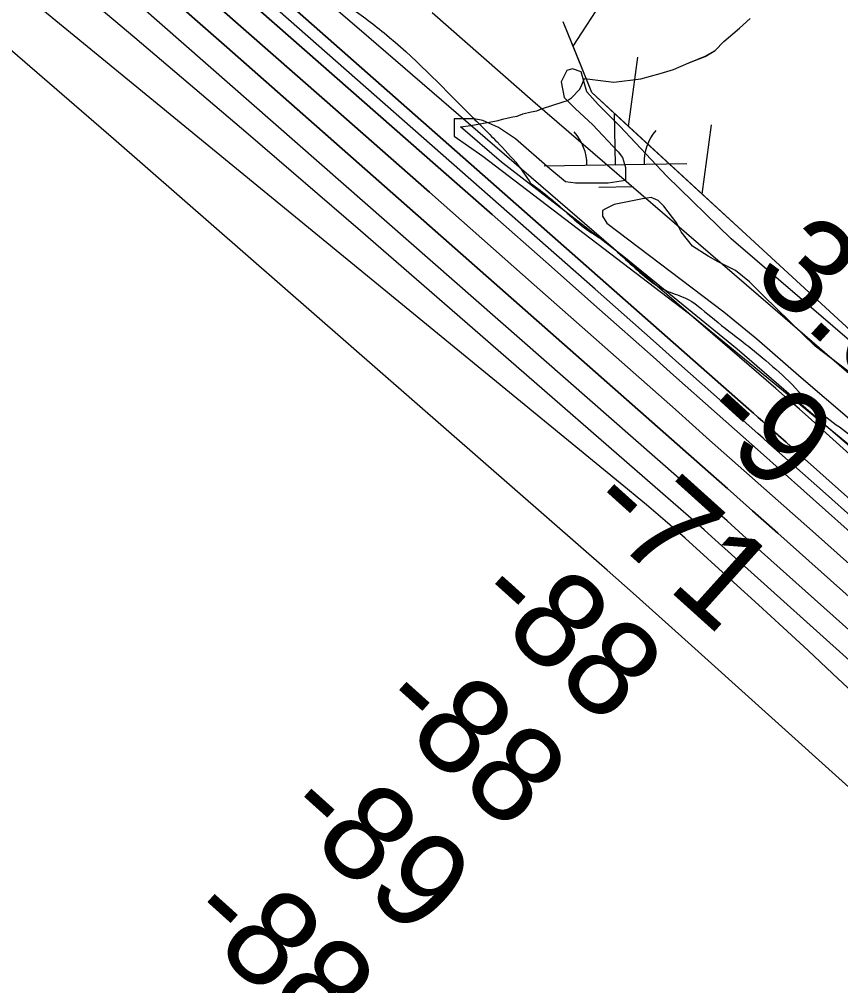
# Model space of a CAD drawing. Extents: x 3887375 to 3925618, y 296674 to 322633.
# Drawn here: x 3895092 to 3895666, y 312651 to 313327 of the extents above; entities that cross this region are included whole.
import ezdxf

# ---------------------------------------------------------------- set-up
doc = ezdxf.new("R2010")
doc.units = 0
for name, color, linetype in [('V-RIVR-EDGE', 7, 'Continuous'), ('V-RIVR-JETY', 7, 'Continuous'), ('V-RIVR-RANG', 7, 'Continuous'), ('V-RRAP-FSHR', 7, 'Continuous'), ('V-TOPO-DPTH', 7, 'Continuous'), ('V-TOPO-MAJR', 7, 'Continuous'), ('V-TOPO-MINR', 7, 'Continuous'), ('V-TOPO-SHOR', 7, 'Continuous'), ('V-TOPO-WATR', 7, 'Continuous'), ('V-WETL-SWMP', 7, 'Continuous')]:
    doc.layers.add(name, color=color, linetype=linetype)

msp = doc.modelspace()

# ---------------------------------------------------------------- linework, layer by layer
at = {"layer": 'V-RIVR-EDGE'}
for points in [[(3894279.09, 314238.38), (3894300.17, 314224.38), (3894318.47, 314210.78), (3894328.81, 314199.99), (3894339.15, 314192.4), (3894356.26, 314181.59), (3894374.58, 314173.98), (3894382.14, 314170.37), (3894386.51, 314164.78), (3894397.24, 314152.8), (3894405.19, 314145.6), (3894434.57, 314098.11), (3894440.9, 314079.36), (3894452.8, 314055.82), (3894469.08, 314031.46), (3894480.99, 314016.69), (3894492.13, 314006.3), (3894499.69, 314002.3), (3894505.66, 313998.3), (3894516.39, 313986.31), (3894533.5, 313973.92), (3894554.19, 313961.11), (3894576.07, 313946.71), (3894604.32, 313925.52), (3894627, 313911.51), (3894651.27, 313896.71), (3894673.15, 313879.52), (3894705.37, 313857.52), (3894744.36, 313828.33), (3894786.92, 313794.75), (3894815.16, 313773.55), (3894843.81, 313753.56), (3894864.49, 313737.96), (3894892.75, 313720.36), (3894906.27, 313709.96), (3894922.58, 313696.37), (3894976.66, 313648.01), (3895020.01, 313612.44), (3895065.34, 313570.88), (3895097.95, 313544.49), (3895112.67, 313532.9), (3895136.93, 313510.92), (3895150.44, 313495.74), (3895161.57, 313484.16), (3895169.53, 313478.16), (3895202.12, 313443.41), (3895238.3, 313409.84), (3895281.24, 313368.29), (3895321.02, 313337.1), (3895346.88, 313317.51), (3895405.32, 313261.97), (3895426, 313241.2), (3895440.7, 313224.82), (3895449.44, 313212.44)], [(3895449.44, 313212.44), (3895462.57, 313202.25), (3895473.3, 313193.05), (3895487.22, 313181.06), (3895500.35, 313172.26), (3895515.86, 313159.07), (3895529.38, 313147.08), (3895543.71, 313137.48), (3895557.24, 313132.27), (3895575.54, 313119.07), (3895595.83, 313103.08), (3895611.74, 313090.29), (3895630.03, 313073.9), (3895648.72, 313055.13), (3895682.53, 313029.14), (3895702.41, 313011.55), (3895716.33, 312999.16), (3895728.65, 312985.98), (3895745.75, 312969.6), (3895764.04, 312952.42), (3895791.09, 312934.02), (3895810.99, 312922.01), (3895818.55, 312917.61), (3895824.51, 312910.42), (3895839.22, 312897.63), (3895853.54, 312885.64), (3895870.26, 312876.43), (3895880.61, 312874.42), (3895890.17, 312872), (3895899.32, 312865.2), (3895915.63, 312851.21), (3895920.01, 312849.61), (3895924.79, 312848.4), (3895931.15, 312842.01), (3895937.5, 312831.63), (3895941.86, 312821.66), (3895949.01, 312813.67), (3895967.71, 312798.88), (3895996.34, 312775.29), (3896016.63, 312760.1), (3896027.78, 312754.89), (3896032.95, 312752.49), (3896038.53, 312752.47), (3896040.13, 312754.46), (3896040.14, 312757.25), (3896037.76, 312761.64), (3896020.66, 312777.22), (3896006.35, 312790.81), (3895987.65, 312804.41), (3895974.12, 312812.41), (3895957.81, 312825.2), (3895948.27, 312834.39), (3895938.33, 312843.98), (3895934.35, 312849.17), (3895933.96, 312851.57), (3895935.56, 312852.36), (3895948.31, 312849.94), (3895959.06, 312849.51), (3895971.82, 312849.48), (3895984.58, 312855.03), (3895994.55, 312855.4), (3896003.32, 312856.18), (3896026.43, 312852.93), (3896043.54, 312844.92), (3896053.09, 312837.72), (3896060.64, 312828.14), (3896073.34, 312808.58), (3896080.87, 312791.42), (3896088.81, 312779.05), (3896098.74, 312765.87), (3896109.07, 312753.49), (3896109.87, 312751.5), (3896109.46, 312746.72), (3896111.84, 312742.73), (3896115.81, 312736.34)]]:
    msp.add_spline(points, degree=3, dxfattribs=at)
at = {"layer": 'V-RIVR-JETY'}
for points in [[(3895484.81, 313290.29), (3895478.82, 313292.29), (3895474.82, 313291.29), (3895470.83, 313283.3), (3895472.83, 313272.31), (3895480.82, 313264.32), (3895492.81, 313253.33), (3895510.79, 313234.35), (3895513.78, 313230.35), (3895515.78, 313223.36), (3895515.78, 313214.37), (3895503.79, 313212.37), (3895493.8, 313212.37), (3895480.82, 313212.37), (3895473.83, 313213.37), (3895462.84, 313222.36), (3895438.86, 313243.34), (3895426.87, 313251.33), (3895415.89, 313256.32), (3895409.89, 313257.32), (3895395.91, 313257.32), (3895395.91, 313245.34), (3895415.89, 313231.35), (3895562.73, 313119.47), (3895696.59, 313009.58)], [(3895695.59, 313082.51), (3895589.7, 313173.41), (3895544.75, 313217.37), (3895511.79, 313252.33), (3895496.8, 313267.31), (3895488.81, 313276.3), (3895484.81, 313290.29)], [(3895682.61, 313072.52), (3895648.64, 313098.49), (3895612.68, 313133.45), (3895602.69, 313143.44), (3895592.7, 313151.43), (3895580.71, 313157.43), (3895573.72, 313161.42), (3895562.73, 313168.42), (3895554.74, 313178.41), (3895551.74, 313184.4), (3895545.75, 313192.39), (3895542.75, 313196.39), (3895538.76, 313200.38), (3895533.76, 313202.38), (3895527.77, 313201.38), (3895507.79, 313197.39), (3895501.8, 313194.39), (3895499.8, 313193.39), (3895499.8, 313189.39), (3895502.8, 313184.4), (3895584.71, 313122.46), (3895607.69, 313103.48), (3895638.65, 313076.51), (3895672.62, 313047.54)]]:
    msp.add_lwpolyline(points, dxfattribs=at)
at = {"layer": 'V-RRAP-FSHR'}
for p, q in [((3895479.11, 313308.22), (3895505.72, 313349.16)), ((3895517.97, 313252.08), (3895524.41, 313300.48)), ((3895569.51, 313204.71), (3895575.95, 313253.12))]:
    msp.add_line(p, q, dxfattribs=at)
for points in [[(3895930.29, 312873.16), (3895492.21, 313275.75), (3895472.22, 313325.29)], [(3895517.97, 313252.08), (3895492.21, 313275.75), (3895479.11, 313308.22), (3895472.22, 313325.29)], [(3895569.51, 313204.71), (3895517.97, 313252.08)], [(3895600.24, 313176.47), (3895569.51, 313204.71)]]:
    msp.add_lwpolyline(points, dxfattribs=at)
at = {"layer": 'V-TOPO-DPTH'}
for points in [[(3896365.02, 312374.7), (3895641.14, 313019.69), (3895637.9, 313022.57), (3895634.67, 313025.45), (3895631.43, 313028.33), (3895628.19, 313031.21), (3895622.96, 313035.85), (3895622.33, 313036.41), (3895621.08, 313037.52), (3895620.45, 313038.08), (3895615.16, 313042.8), (3895611.88, 313045.72), (3895608.6, 313048.63), (3895605.31, 313051.53), (3895602.02, 313054.44), (3895044.64, 313545.3)], [(3895044.64, 313545.3), (3895602.02, 313054.44), (3895605.31, 313051.53), (3895608.6, 313048.63), (3895611.88, 313045.72), (3895615.16, 313042.8), (3895620.45, 313038.08), (3895621.08, 313037.52), (3895622.33, 313036.41), (3895622.96, 313035.85), (3895628.19, 313031.21), (3895631.43, 313028.33), (3895634.67, 313025.45), (3895637.9, 313022.57), (3895641.14, 313019.69), (3896365.02, 312374.7)], [(3895019.99, 313543.6), (3895384.8, 313223.59), (3895422.47, 313190.49), (3895460.1, 313157.34), (3895497.68, 313124.12), (3895535.21, 313090.86), (3895549.49, 313078.19), (3895579.85, 313051.23), (3895610.21, 313024.26), (3895640.56, 312997.29), (3895670.91, 312970.31), (3895683.34, 312959.26), (3895719.9, 312926.74), (3895756.44, 312894.21), (3895792.97, 312861.67), (3895829.48, 312829.11), (3896339.81, 312373.87)], [(3895019.99, 313543.6), (3895384.8, 313223.59), (3895422.47, 313190.49), (3895460.1, 313157.34), (3895497.68, 313124.12), (3895535.21, 313090.86), (3895549.49, 313078.19), (3895579.85, 313051.23), (3895610.21, 313024.26), (3895640.56, 312997.29), (3895670.91, 312970.31), (3895683.34, 312959.26), (3895719.9, 312926.74), (3895756.44, 312894.21), (3895792.97, 312861.67), (3895829.48, 312829.11), (3896339.81, 312373.87)], [(3896837.32, 311881.95), (3896755.07, 311957.29), (3896700.46, 312007.02), (3896645.67, 312056.54), (3896590.6, 312105.75), (3896535.35, 312154.76), (3896377.65, 312293.8), (3896355.51, 312313.36), (3896333.4, 312332.95), (3896311.33, 312352.59), (3896289.29, 312372.26), (3896169.34, 312479.5), (3896087.34, 312552.79), (3896005.31, 312626.06), (3895923.25, 312699.29), (3895841.17, 312772.5), (3895622.31, 312967.62), (3895604.76, 312983.24), (3895587.2, 312998.83), (3895569.6, 313014.39), (3895551.99, 313029.92), (3895236.78, 313307.47), (3895189.92, 313348.65)], [(3895189.92, 313348.65), (3895236.78, 313307.47), (3895551.99, 313029.92), (3895569.6, 313014.39), (3895587.2, 312998.83), (3895604.76, 312983.24), (3895622.31, 312967.62), (3895841.17, 312772.5), (3895923.25, 312699.29), (3896005.31, 312626.06), (3896087.34, 312552.79), (3896169.34, 312479.5), (3896289.29, 312372.26), (3896311.33, 312352.59), (3896333.4, 312332.95), (3896355.51, 312313.36), (3896377.65, 312293.8), (3896535.35, 312154.76), (3896590.6, 312105.75), (3896645.67, 312056.54), (3896700.46, 312007.02), (3896755.07, 311957.29), (3896837.32, 311881.95)], [(3896509.12, 312201.47), (3896454.66, 312249.48), (3896376.83, 312317.89), (3896361.22, 312331.64), (3896345.64, 312345.41), (3896330.09, 312359.22), (3896314.57, 312373.06), (3896020.47, 312635.71), (3895950.23, 312698.41), (3895879.97, 312761.09), (3895809.68, 312823.73), (3895739.38, 312886.36), (3895646.6, 312968.96), (3895622.66, 312990.25), (3895598.7, 313011.53), (3895574.71, 313032.79), (3895550.72, 313054.03), (3895452.04, 313141.28), (3895378.64, 313206.07), (3895305.16, 313270.77), (3895231.56, 313335.34)], [(3895231.56, 313335.34), (3895305.16, 313270.77), (3895378.64, 313206.07), (3895452.04, 313141.28), (3895550.72, 313054.03), (3895574.71, 313032.79), (3895598.7, 313011.53), (3895622.66, 312990.25), (3895646.6, 312968.96), (3895739.38, 312886.36), (3895809.68, 312823.73), (3895879.97, 312761.09), (3895950.23, 312698.41), (3896020.47, 312635.71), (3896314.57, 312373.06), (3896330.09, 312359.22), (3896345.64, 312345.41), (3896361.22, 312331.64), (3896376.83, 312317.89), (3896454.66, 312249.48), (3896509.12, 312201.47)], [(3896911.13, 311975.5), (3896659.03, 312213.13), (3896620.32, 312249.04), (3896581.25, 312284.53), (3896541.61, 312319.4), (3896501.61, 312353.86), (3896446.92, 312400.21), (3896434.01, 312411.21), (3896421.15, 312422.26), (3896408.34, 312433.39), (3896395.58, 312444.56), (3896056.67, 312742.99), (3895991.6, 312800.2), (3895926.48, 312857.34), (3895861.27, 312914.39), (3895796, 312971.37), (3895713.19, 313043.56), (3895689.26, 313064.38), (3895665.31, 313085.16), (3895641.32, 313105.89), (3895617.3, 313126.6), (3895451.02, 313269.64), (3895380.51, 313331.5)]]:
    msp.add_lwpolyline(points, dxfattribs=at)
at = {"layer": 'V-TOPO-MAJR'}
msp.add_lwpolyline([(3896790.99, 311901.9), (3896760.73, 311929.85), (3896730.32, 311957.65), (3896699.71, 311985.22), (3896668.95, 312012.63), (3896378.43, 312269.61), (3896349.76, 312295.01), (3896321.11, 312320.45), (3896292.52, 312345.94), (3896263.95, 312371.47), (3896226.81, 312404.71), (3896179.69, 312446.87), (3896132.56, 312489.02), (3896085.41, 312531.15), (3896038.26, 312573.27), (3895598.03, 312966.3), (3895586.88, 312976.23), (3895575.71, 312986.14), (3895564.52, 312996.01), (3895553.31, 313005.87), (3894986.85, 313502.45)], dxfattribs=at)
at = {"layer": 'V-TOPO-MINR'}
for points in [[(3896352.42, 312374.28), (3895735, 312924.74), (3895715.17, 312942.4), (3895695.34, 312960.06), (3895675.5, 312977.71), (3895655.66, 312995.35), (3895623.61, 313023.82), (3895619.79, 313027.22), (3895615.96, 313030.62), (3895612.14, 313034.02), (3895608.31, 313037.42), (3895575.56, 313066.56), (3895555.34, 313084.51), (3895535.1, 313102.44), (3895514.82, 313120.33), (3895494.53, 313138.2), (3895032.33, 313544.46)], [(3896365.02, 312374.7), (3895641.14, 313019.69), (3895637.9, 313022.57), (3895634.67, 313025.45), (3895631.43, 313028.33), (3895628.19, 313031.21), (3895622.96, 313035.85), (3895622.33, 313036.41), (3895621.08, 313037.52), (3895620.45, 313038.08), (3895615.16, 313042.8), (3895611.88, 313045.72), (3895608.6, 313048.63), (3895605.31, 313051.53), (3895602.02, 313054.44), (3895044.64, 313545.3)], [(3896339.81, 312373.87), (3895829.48, 312829.11), (3895792.97, 312861.67), (3895756.44, 312894.21), (3895719.9, 312926.74), (3895683.34, 312959.26), (3895670.91, 312970.31), (3895640.56, 312997.29), (3895610.21, 313024.26), (3895579.85, 313051.23), (3895549.49, 313078.19), (3895535.21, 313090.86), (3895497.68, 313124.12), (3895460.1, 313157.34), (3895422.47, 313190.49), (3895384.8, 313223.59), (3895019.99, 313543.6)], [(3896363.28, 312215.22), (3896305.6, 312268.01), (3896296.13, 312276.7), (3896286.68, 312285.41), (3896277.26, 312294.14), (3896267.85, 312302.9), (3895660.77, 312869.65), (3895643.53, 312885.67), (3895626.24, 312901.65), (3895608.88, 312917.55), (3895591.48, 312933.39), (3895557.57, 312964.14), (3895555.62, 312965.87), (3895543.61, 312976.26), (3895537.09, 312981.86), (3895530.53, 312987.42), (3895523.94, 312992.93), (3895517.31, 312998.4), (3894948.01, 313464.64)], [(3896805.97, 311866.54), (3896332.24, 312286.93), (3896320.48, 312297.38), (3896308.73, 312307.84), (3896296.99, 312318.32), (3896285.27, 312328.81), (3896273.55, 312339.32), (3896261.84, 312349.82), (3896250.13, 312360.32), (3896238.42, 312370.83), (3895576.2, 312965.12), (3895570.81, 312969.93), (3895565.4, 312974.74), (3895559.97, 312979.52), (3895554.53, 312984.28), (3895408.87, 313111.11), (3895330.41, 313179.07), (3895251.7, 313246.74), (3895172.63, 313313.98), (3895093.31, 313380.93)], [(3896829.51, 312021.55), (3896776.13, 312069.94), (3896721.98, 312117.43), (3896666.68, 312163.57), (3896610.61, 312208.81), (3896436.36, 312345.89), (3896411.03, 312366.05), (3896385.85, 312386.4), (3896360.9, 312407.03), (3896336.1, 312427.85), (3896311.51, 312448.92), (3896287.04, 312470.13), (3896262.77, 312491.55), (3896238.61, 312513.12), (3895653.85, 313039.8), (3895645.67, 313047.11), (3895637.47, 313054.39), (3895629.22, 313061.61), (3895620.93, 313068.8), (3895329.44, 313320.08), (3895274.25, 313367.53)], [(3896837.32, 311881.95), (3896755.07, 311957.29), (3896700.46, 312007.02), (3896645.67, 312056.54), (3896590.6, 312105.75), (3896535.35, 312154.76), (3896377.65, 312293.8), (3896355.51, 312313.36), (3896333.4, 312332.95), (3896311.33, 312352.59), (3896289.29, 312372.26), (3896169.34, 312479.5), (3896087.34, 312552.79), (3896005.31, 312626.06), (3895923.25, 312699.29), (3895841.17, 312772.5), (3895622.31, 312967.62), (3895604.76, 312983.24), (3895587.2, 312998.83), (3895569.6, 313014.39), (3895551.99, 313029.92), (3895236.78, 313307.47), (3895189.92, 313348.65)], [(3896509.12, 312201.47), (3896454.66, 312249.48), (3896376.83, 312317.89), (3896361.22, 312331.64), (3896345.64, 312345.41), (3896330.09, 312359.22), (3896314.57, 312373.06), (3896020.47, 312635.71), (3895950.23, 312698.41), (3895879.97, 312761.09), (3895809.68, 312823.73), (3895739.38, 312886.36), (3895646.6, 312968.96), (3895622.66, 312990.25), (3895598.7, 313011.53), (3895574.71, 313032.79), (3895550.72, 313054.03), (3895452.04, 313141.28), (3895378.64, 313206.07), (3895305.16, 313270.77), (3895231.56, 313335.34)], [(3896307.15, 312212.77), (3896282.94, 312234.86), (3896258.74, 312256.97), (3896234.56, 312279.09), (3896210.39, 312301.23), (3896101.84, 312400.72), (3896023.3, 312472.51), (3895944.64, 312544.15), (3895865.79, 312615.58), (3895786.8, 312686.86), (3895557.3, 312893.42), (3895539.22, 312909.62), (3895521.09, 312925.76), (3895502.89, 312941.82), (3895484.64, 312957.83), (3895157.54, 313243.31), (3895112.79, 313282.13), (3895067.88, 313320.76)]]:
    msp.add_lwpolyline(points, dxfattribs=at)
at = {"layer": 'V-TOPO-SHOR'}
for points in [[(3895487.06, 313285.58), (3895507.78, 313282.96), (3895526.6, 313285.3), (3895540.17, 313289.05), (3895549.44, 313291.87), (3895560.06, 313296.65), (3895571.66, 313301.09), (3895578.65, 313305.26), (3895584.67, 313311.43), (3895595.7, 313320.82), (3895603.05, 313327.62)], [(3895400.38, 313251.84), (3895407.5, 313252.61), (3895426.65, 313256.32), (3895429.77, 313257.16), (3895433.78, 313257.98), (3895436.9, 313258.82), (3895440.02, 313259.22), (3895444.04, 313260.93), (3895449.83, 313262.17), (3895453.84, 313263), (3895456.97, 313264.29), (3895472.15, 313269.38), (3895475.27, 313270.22), (3895477.96, 313271.96), (3895483.83, 313278.08), (3895485.21, 313281.17), (3895487.06, 313285.58)]]:
    msp.add_lwpolyline(points, dxfattribs=at)
at = {"layer": 'V-TOPO-WATR'}
msp.add_lwpolyline([(3896911.13, 311975.5), (3896659.03, 312213.13), (3896620.32, 312249.04), (3896581.25, 312284.53), (3896541.61, 312319.4), (3896501.61, 312353.86), (3896446.92, 312400.21), (3896434.01, 312411.21), (3896421.15, 312422.26), (3896408.34, 312433.39), (3896395.58, 312444.56), (3896056.67, 312742.99), (3895991.6, 312800.2), (3895926.48, 312857.34), (3895861.27, 312914.39), (3895796, 312971.37), (3895713.19, 313043.56), (3895689.26, 313064.38), (3895665.31, 313085.16), (3895641.32, 313105.89), (3895617.3, 313126.6), (3895451.02, 313269.64), (3895380.51, 313331.5)], dxfattribs=at)
at = {"layer": 'V-WETL-SWMP'}
for p, q in [((3895508.83, 313225.3), (3895508.21, 313261.29)), ((3895458.84, 313224.44), (3895558.82, 313226.16)), ((3895497.1, 313209.66), (3895521.1, 313210.08))]:
    msp.add_line(p, q, dxfattribs=at)
for points in [[(3895578.65, 313305.26), (3895584.67, 313311.43), (3895595.7, 313320.82), (3895603.05, 313327.62)], [(3895713.45, 312993.38), (3895660.99, 313038.63), (3895593.93, 313096.29), (3895514.77, 313160.79), (3895428.97, 313227.18), (3895400.38, 313251.84), (3895407.5, 313252.61), (3895426.65, 313256.32), (3895429.77, 313257.16), (3895433.78, 313257.98), (3895436.9, 313258.82), (3895440.02, 313259.22), (3895444.04, 313260.93), (3895449.83, 313262.18), (3895453.84, 313263), (3895456.97, 313264.29), (3895472.15, 313269.38), (3895475.27, 313270.22), (3895477.96, 313271.96), (3895483.83, 313278.08), (3895485.21, 313281.17), (3895487.06, 313285.58), (3895507.78, 313282.96), (3895526.6, 313285.3), (3895540.17, 313289.05), (3895549.44, 313291.87), (3895560.06, 313296.65), (3895571.66, 313301.08), (3895578.65, 313305.26)]]:
    msp.add_lwpolyline(points, dxfattribs=at)
for centre, start, end in [((3895453.59, 313224.83), 0.21154, 41.7552), ((3895564.06, 313226.72), 140.21154, 181.75519)]:
    msp.add_arc(centre, 35.25, start, end, dxfattribs=at)

# ---------------------------------------------------------------- texts
at = {"layer": 'V-RIVR-RANG'}
for s, rotation, p in [('3.6', 317.71833, (3895602.78, 313146.31)), ('-9', 317.71833, (3895563.99, 313046.43)), ('-71', 318.00406, (3895485.09, 312982.57)), ('-88', 318.00406, (3895406.83, 312918.48)), ('-88', 318.00406, (3895339.74, 312844.32)), ('-89', 318.00406, (3895273.23, 312769.64)), ('-88', 318.00406, (3895205.55, 312696.02))]:
    msp.add_text(s, height=67, rotation=rotation, dxfattribs=at).set_placement(p)

doc.saveas('drawing.dxf')
